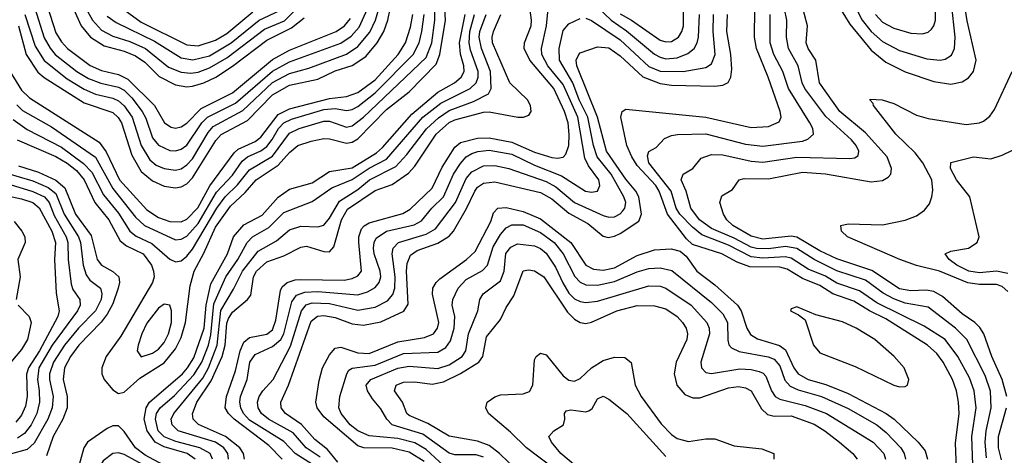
# Model space of a CAD drawing. Header units: inches. Extents: x 990535 to 1117859, y 769386 to 892122.
# Tile 758 of 1056: x 1066044 to 1069497, y 845284 to 846811. Entities that reach past the tile are written whole.
import ezdxf

# ---------------------------------------------------------------- set-up
doc = ezdxf.new("R2010")
doc.units = ezdxf.units.IN
doc.header["$MEASUREMENT"] = 0
doc.layers.add('B0864', color=7, linetype='Continuous')

msp = doc.modelspace()

# ---------------------------------------------------------------- linework, layer by layer
at = {"layer": 'B0864', "color": 5}
for points, elevation in [([(1066209.9, 846969.9), (1066298.7, 846810), (1066330, 846775.1), (1066370, 846753.7), (1066430, 846735.4), (1066485, 846710), (1066565.3, 846645.3), (1066610, 846626.9), (1066644, 846624), (1066670, 846627.3), (1066710, 846642.9), (1066770, 846677.5), (1066902.3, 846777.7), (1066972.3, 846807.7), (1067022.5, 846857.5)], 3240), ([(1068916.7, 846970), (1068998.8, 846810), (1069030, 846770.1), (1069070, 846735.2), (1069130, 846703.6), (1069226, 846674), (1069272.7, 846670), (1069290, 846673.1), (1069312.6, 846687.4), (1069322.6, 846710), (1069325.4, 846750), (1069312.2, 846870)], 2740), ([(1068870, 846934.8), (1068955.7, 846795.7), (1069030, 846705), (1069082, 846662), (1069150, 846629.1), (1069250, 846594.7), (1069310, 846585.5), (1069350, 846593.7), (1069372.1, 846607.9), (1069389.4, 846630), (1069399.1, 846670), (1069367.7, 846807.7), (1069354.3, 846890)], 2720), ([(1066206, 846910), (1066258.9, 846790), (1066292, 846750), (1066340, 846720), (1066410, 846701.6), (1066450, 846685.2), (1066482.4, 846662.4), (1066532.8, 846612.8), (1066590, 846582.6), (1066630, 846575.7), (1066650, 846577.9), (1066690, 846589.8), (1066731.9, 846610), (1066790, 846648), (1066910, 846740.2), (1066997.4, 846782.6), (1067041.9, 846818.1)], 3220), ([(1066140.2, 846860.2), (1066170, 846765.9), (1066190, 846733.6), (1066210.8, 846710.8), (1066290.8, 846650.8), (1066330, 846633.5), (1066390, 846619.3), (1066422.9, 846602.9), (1066516.2, 846510), (1066552, 846450), (1066574.6, 846434.6), (1066590, 846431.4), (1066610, 846435.2), (1066630, 846448.6), (1066680.3, 846499.7), (1066790, 846555.3), (1066930, 846671.3), (1066990, 846704.7), (1067153.3, 846770), (1067182.7, 846790), (1067203.8, 846816.2)], 3180), ([(1066370, 846875.1), (1066470, 846802.4), (1066630, 846723.6), (1066670, 846720), (1066730, 846739.5), (1066770, 846763.6), (1066860.9, 846839.1)], 3280), ([(1066964.1, 845270), (1066917.6, 845317.6), (1066796.5, 845410), (1066775.8, 845430), (1066764.9, 845450), (1066768.8, 845490), (1066800.6, 845579.4), (1066816.9, 845650), (1066830, 845680.1), (1066850, 845697.4), (1066910, 845709.1), (1066930, 845723.9), (1066942.5, 845757.5), (1066958.7, 845861.3), (1066964.9, 845875.1), (1066981.6, 845890), (1067010, 845898.9), (1067030, 845899.9), (1067181.7, 845898.3), (1067210, 845903.6), (1067230, 845913.3), (1067242.8, 845930), (1067232.7, 846030), (1067233.1, 846050), (1067242.5, 846077.5), (1067251.5, 846088.5), (1067270, 846098.8), (1067387.9, 846132.1), (1067412.9, 846147.1), (1067490, 846220.5), (1067525.4, 846294.6), (1067570, 846364.7), (1067590, 846380.7), (1067650, 846395.8), (1067690, 846397.4), (1067770, 846381.9), (1067850, 846346.5), (1067910, 846328.3), (1067930, 846325.7), (1067950, 846329.2), (1067959.7, 846340.3), (1067969.7, 846370.3), (1067970.6, 846409.4), (1067967.2, 846450), (1067954.6, 846490), (1067917.2, 846570), (1067833.5, 846670), (1067813.1, 846710), (1067814.1, 846730), (1067837.7, 846790), (1067838.9, 846810), (1067828, 846890)], 2880), ([(1068050, 846875.3), (1068118, 846810), (1068172.4, 846772.4), (1068270, 846690.4), (1068290, 846679.5), (1068310, 846674.7), (1068350, 846677.8), (1068387.1, 846692.9), (1068409.7, 846710.3), (1068420.6, 846730), (1068424.9, 846750), (1068428.7, 846830)], 2860), ([(1069435, 845275), (1069430, 845330), (1069433.3, 845370), (1069451.8, 845450), (1069448.6, 845508.6), (1069430, 845563), (1069366.1, 845690), (1069326.1, 845730), (1069230, 845803.6), (1069150, 845817.5), (1069110, 845831.9), (1069072, 845852), (1069010, 845897.8), (1068910, 845931), (1068830.1, 845970.1), (1068770, 846009.1), (1068730, 846015.8), (1068670, 846007.8), (1068628.6, 846008.6), (1068610, 846013.5), (1068550, 846044.9), (1068470, 846079), (1068428.1, 846110), (1068398.3, 846150), (1068381, 846210), (1068363.8, 846250), (1068370.5, 846269.5), (1068404.8, 846290), (1068434.7, 846325.3), (1068470, 846339), (1068510, 846337.3), (1068610, 846315.2), (1068650, 846311.7), (1068770, 846328.8), (1068955.3, 846324.7), (1068972.7, 846327.3), (1068984.5, 846335.5), (1068987.6, 846350), (1068977.4, 846370), (1068961.1, 846390), (1068872, 846472), (1068798.1, 846570), (1068788.5, 846590), (1068774.7, 846650), (1068740.1, 846710), (1068733.3, 846750), (1068735.1, 846810), (1068718.1, 846890)], 2740), ([(1069506.8, 845490), (1069490.2, 845550), (1069453.2, 845630), (1069425.6, 845710), (1069412.1, 845732.1), (1069393.7, 845750), (1069350, 845779.8), (1069281, 845841), (1069250, 845858.4), (1069223, 845863), (1069170, 845860.9), (1069130, 845868.1), (1069032.4, 845932.4), (1068910, 845972.2), (1068850, 846000.5), (1068770, 846048.4), (1068750, 846052.4), (1068650, 846042), (1068610, 846052.3), (1068545.4, 846090), (1068523.9, 846110), (1068512.3, 846130), (1068499.8, 846170), (1068506.2, 846193.8), (1068543.7, 846216.3), (1068567.6, 846250), (1068585.5, 846254.5), (1068670, 846253.6), (1068790, 846277.2), (1068870.3, 846270.3), (1069030, 846243.2), (1069070, 846247.1), (1069090, 846258.9), (1069098.9, 846270), (1069102.3, 846290), (1069086.7, 846330), (1069010, 846415.1), (1068920.5, 846490), (1068849.6, 846590), (1068836.6, 846670), (1068809, 846710), (1068801.9, 846730), (1068807.4, 846790), (1068785.6, 846870)], 2720), ([(1069045.3, 846830), (1069070, 846803), (1069110, 846781.5), (1069170, 846763.7), (1069210, 846761.8), (1069230, 846767.2), (1069242.3, 846777.7), (1069250.6, 846789.4), (1069255.9, 846810), (1069254.5, 846870)], 2760), ([(1065997.8, 846650), (1066050, 846564.7), (1066078, 846538), (1066322.2, 846382.2), (1066347.5, 846347.5), (1066393.9, 846250), (1066490, 846144.5), (1066530, 846117.9), (1066570, 846104.2), (1066610, 846102.7), (1066630, 846111.5), (1066668.1, 846151.9), (1066710.9, 846229.1), (1066795.4, 846344.6), (1066810, 846357), (1066870, 846384.6), (1066890, 846400), (1066950, 846478.7), (1066990, 846498.3), (1067130, 846534.9), (1067190, 846542.2), (1067230, 846556), (1067290, 846601.1), (1067371.7, 846690), (1067396.5, 846730), (1067414.6, 846785.4), (1067422.8, 846830)], 3080), ([(1066021.1, 846461.1), (1066070, 846426.8), (1066190, 846364.5), (1066267.6, 846307.6), (1066296.2, 846276.2), (1066337.6, 846197.6), (1066390, 846132.8), (1066429.9, 846069.9), (1066452.5, 846052.5), (1066506.9, 846026.9), (1066570, 845971.4), (1066590, 845961.9), (1066610, 845965.5), (1066630, 845981.6), (1066650, 846006.9), (1066734.9, 846150), (1066764.2, 846190), (1066807.7, 846232.3), (1066850, 846284.6), (1066930, 846333.3), (1066990, 846413.8), (1067023.7, 846430), (1067110, 846455.4), (1067130, 846455.1), (1067190, 846435.1), (1067210, 846438.9), (1067250, 846469.5), (1067470, 846678.8), (1067489.2, 846730), (1067500.2, 846810), (1067499.4, 846850)], 3040), ([(1066033.3, 846513.3), (1066053.3, 846493.3), (1066155.7, 846435.7), (1066309.2, 846329.2), (1066370, 846219.4), (1066450, 846118.6), (1066481.2, 846090), (1066590, 846039.1), (1066610, 846041.4), (1066630, 846052.8), (1066670, 846096.6), (1066733.9, 846206.1), (1066790, 846266.3), (1066824.2, 846315.8), (1066842.7, 846330), (1066890, 846351), (1066910, 846366.9), (1066929.2, 846390.8), (1066951.1, 846430), (1066969.9, 846450.1), (1066997.2, 846462.8), (1067110, 846496.6), (1067150, 846500.2), (1067190, 846492.6), (1067210, 846496.2), (1067230, 846506.5), (1067290, 846555.4), (1067423.7, 846690), (1067444.7, 846730), (1067454.7, 846770), (1067462.4, 846830)], 3060), ([(1066034.5, 846390), (1066170, 846331.6), (1066210, 846308.1), (1066242.5, 846282.5), (1066270, 846250), (1066307, 846170), (1066356.1, 846110), (1066395.6, 846035.6), (1066417.8, 846017.8), (1066476.2, 845990), (1066505.4, 845950), (1066513.5, 845930), (1066515.3, 845910), (1066509.1, 845890), (1066398.2, 845701.8), (1066347.5, 845630), (1066331.5, 845590), (1066332, 845570), (1066339.6, 845550), (1066370, 845513.4), (1066390, 845500.5), (1066410, 845504.8), (1066465.2, 845554.8), (1066550, 845607.9), (1066590, 845656.6), (1066610, 845697.1), (1066625.7, 845750), (1066641.8, 845878.2), (1066656.1, 845930), (1066690, 845992.9), (1066730, 846083.5), (1066782.6, 846157.4), (1066834.9, 846205.1), (1066873.4, 846250), (1066950, 846301.7), (1066990, 846345.7), (1067019.2, 846370), (1067066, 846386), (1067110, 846394.3), (1067130, 846393.8), (1067190, 846378.2), (1067210, 846381.9), (1067230, 846393.5), (1067330, 846496.6), (1067410, 846558.7), (1067504, 846656), (1067517.8, 846690), (1067536.9, 846810), (1067535.4, 846850)], 3020), ([(1066039.9, 846790), (1066065.8, 846690), (1066107.3, 846627.3), (1066130, 846608.3), (1066270, 846519.4), (1066370, 846485.9), (1066388.8, 846468.8), (1066400.4, 846450), (1066436.8, 846336.8), (1066470, 846278.9), (1066510, 846246.5), (1066550, 846228.2), (1066590, 846221.8), (1066610, 846225.1), (1066630, 846236.2), (1066650, 846257.4), (1066732.1, 846387.9), (1066750, 846409.2), (1066842.2, 846457.8), (1066930, 846548.5), (1066990, 846582.1), (1067090, 846602.6), (1067150, 846632.4), (1067210, 846650.8), (1067257.4, 846682.6), (1067297.5, 846730), (1067320.5, 846770), (1067335.2, 846810), (1067343.7, 846850)], 3120), ([(1066062.1, 846830), (1066098.1, 846718.1), (1066130, 846667.8), (1066210, 846604.4), (1066270, 846567.3), (1066310, 846549.8), (1066370, 846536.7), (1066390, 846526.9), (1066410, 846509.8), (1066438, 846470), (1066469.9, 846369.9), (1066499.8, 846319.8), (1066521.8, 846301.8), (1066550, 846289.4), (1066590, 846283.6), (1066610, 846288.8), (1066630, 846302.3), (1066650, 846323.8), (1066704.6, 846415.4), (1066722.8, 846437.2), (1066826.8, 846493.2), (1066930, 846590.8), (1066990, 846622.7), (1067058.3, 846641.7), (1067190, 846691), (1067230, 846718), (1067271.8, 846768.2), (1067292.2, 846810), (1067303.5, 846850)], 3140), ([(1066095.5, 846855.5), (1066130, 846747.5), (1066150, 846711.6), (1066168.6, 846690), (1066244.5, 846630), (1066285.4, 846605.4), (1066328.8, 846588.8), (1066390, 846575.2), (1066410, 846563.8), (1066437.4, 846537.4), (1066473.6, 846490), (1066486.2, 846466.2), (1066510, 846397.2), (1066530, 846370.9), (1066570, 846352.7), (1066590, 846351.9), (1066610, 846357.9), (1066630, 846372), (1066683.1, 846450), (1066702.2, 846470), (1066801.1, 846518.9), (1066930, 846630.4), (1066990, 846663.2), (1067170.6, 846729.4), (1067206.5, 846753.5), (1067234.2, 846785.8), (1067263.1, 846850)], 3160), ([(1066350, 846823.5), (1066381.9, 846801.9), (1066516.3, 846736.3), (1066610, 846677.9), (1066650.8, 846670.8), (1066710, 846684.7), (1066785.7, 846730), (1066883.5, 846810), (1066956, 846844)], 3260), ([(1066659.6, 845270), (1066631.2, 845290), (1066550, 845313.5), (1066518.5, 845330), (1066491.2, 845370), (1066480.1, 845410), (1066487, 845450), (1066499.2, 845470), (1066615.1, 845570), (1066632.6, 845590), (1066653.9, 845626.1), (1066690.9, 845729.1), (1066697.6, 845810), (1066714.4, 845885.6), (1066772.8, 845990), (1066793.6, 846050), (1066830, 846091.6), (1066894.6, 846125.4), (1066950, 846188.5), (1066990, 846217.4), (1067070, 846239.3), (1067130, 846278.6), (1067210, 846291.6), (1067295.1, 846344.9), (1067316.4, 846363.6), (1067419.4, 846480.6), (1067510, 846557.1), (1067568.3, 846590), (1067592.6, 846610), (1067602.4, 846630), (1067602, 846650), (1067590.4, 846690.4), (1067586.3, 846730), (1067606.3, 846830)], 2980), ([(1066720.5, 845270), (1066711.4, 845290), (1066675.3, 845310), (1066591.9, 845331.9), (1066550, 845348.5), (1066529.8, 845370), (1066519.5, 845410), (1066523.5, 845430), (1066536.8, 845450), (1066586.1, 845493.9), (1066654, 845566), (1066683, 845610), (1066705.9, 845670), (1066714.3, 845705.7), (1066724.9, 845815.1), (1066766.7, 845910), (1066808.3, 845970), (1066841.9, 846030), (1066859.7, 846050), (1066917.5, 846082.5), (1066970, 846134.8), (1067070, 846173.6), (1067138.4, 846221.6), (1067210, 846250.7), (1067270, 846291), (1067330, 846322.4), (1067458.1, 846470), (1067521.4, 846518.6), (1067624.3, 846570), (1067645.4, 846590), (1067652.3, 846610), (1067651.9, 846630), (1067624.8, 846704.8), (1067620.1, 846730), (1067622.8, 846770), (1067638.5, 846830)], 2960), ([(1066775.5, 845270), (1066773.5, 845290), (1066760.2, 845310), (1066729.9, 845330), (1066599.4, 845370), (1066578.6, 845390), (1066575.4, 845410), (1066584.2, 845430), (1066685.5, 845554.5), (1066706.1, 845590), (1066736.6, 845670), (1066748.6, 845791.4), (1066793.8, 845866.2), (1066825, 845930), (1066880.7, 845999.3), (1066944.1, 846035.9), (1066990, 846074.2), (1067030, 846087.5), (1067090, 846085.3), (1067110, 846090.7), (1067130, 846115.1), (1067165.2, 846174.8), (1067230, 846215.4), (1067270.3, 846250), (1067362.9, 846297.1), (1067401.7, 846338.3), (1067471.1, 846428.9), (1067512.3, 846467.7), (1067550, 846492.5), (1067635.4, 846524.6), (1067688.6, 846551.4), (1067697.5, 846570), (1067694.6, 846630), (1067664.1, 846710), (1067655.5, 846750), (1067658, 846770), (1067679.6, 846830)], 2940), ([(1066831.9, 845270), (1066828.6, 845290), (1066815.7, 845310), (1066766.1, 845350), (1066671.4, 845391.4), (1066652.2, 845410), (1066649.6, 845429.6), (1066664.8, 845470), (1066715.6, 845544.4), (1066754, 845630), (1066763.8, 845670), (1066770, 845747.3), (1066776, 845764), (1066790, 845785.2), (1066843.1, 845830), (1066854.2, 845845.8), (1066863.4, 845910), (1066874.4, 845930), (1066910, 845961.8), (1066970, 845983.1), (1067030, 846014.2), (1067050, 846017.3), (1067110, 845998.8), (1067130, 845997.4), (1067145.2, 846014.8), (1067172.7, 846110), (1067193.6, 846146.4), (1067290, 846212.6), (1067350, 846233.8), (1067407.3, 846272.7), (1067430, 846297.4), (1067504.2, 846410), (1067550, 846451.5), (1067570, 846460.8), (1067670, 846487.1), (1067690, 846488.3), (1067790.6, 846469.4), (1067810.9, 846469.1), (1067830, 846476.5), (1067838, 846490), (1067835.6, 846510), (1067824.6, 846530), (1067762.7, 846590), (1067702.7, 846730), (1067700.6, 846750), (1067705.2, 846770), (1067731.6, 846830)], 2920), ([(1067071, 845251), (1067009.8, 845289.8), (1066970, 845332.2), (1066850, 845407.3), (1066829.2, 845430), (1066818.9, 845450), (1066815.7, 845470), (1066818.7, 845490), (1066841.2, 845550), (1066851.3, 845610), (1066870, 845637.7), (1066930, 845665.1), (1066959.2, 845690), (1066970, 845710), (1066998, 845822), (1067014.3, 845845.7), (1067044.2, 845855.8), (1067090, 845858.7), (1067230, 845846.7), (1067263.3, 845856.7), (1067290, 845872.1), (1067304.4, 845890), (1067310.2, 845910), (1067308.5, 845930), (1067287.6, 845990), (1067285, 846010), (1067286.9, 846030), (1067294.2, 846045.8), (1067330.6, 846069.4), (1067427.9, 846092.1), (1067453.5, 846106.5), (1067489.2, 846150), (1067530, 846190.1), (1067565.9, 846270), (1067590, 846307.7), (1067609.8, 846330.2), (1067630, 846342.2), (1067650.6, 846349.4), (1067690, 846353.5), (1067770, 846340), (1067850, 846300.8), (1067944.2, 846264.2), (1068027.8, 846210), (1068050, 846206.5), (1068070.6, 846210), (1068078.3, 846230), (1068074.6, 846250), (1068038.5, 846298.5), (1068025.9, 846325.9), (1068001, 846470), (1067950, 846584.4), (1067895.7, 846650), (1067875.7, 846690), (1067873.7, 846710), (1067891, 846790), (1067897, 846850)], 2860), ([(1067159.1, 845259.1), (1067123.5, 845303.5), (1067079, 845339), (1067031.6, 845391.6), (1066976, 845430), (1066960.7, 845450), (1066959.8, 845470), (1066987.1, 845530), (1067066.4, 845753.6), (1067088.7, 845771.3), (1067110, 845773.8), (1067150, 845766.8), (1067210, 845744.2), (1067250, 845739.7), (1067310, 845752.3), (1067390.8, 845789.2), (1067406.8, 845813.2), (1067400.8, 845930), (1067403.2, 845956.8), (1067414.9, 845985.1), (1067437.9, 846002.1), (1067510, 846027.5), (1067550, 846051.9), (1067565.9, 846070), (1067611, 846149), (1067639.8, 846210), (1067650, 846223.7), (1067670, 846237.9), (1067710, 846243.1), (1067870, 846205.5), (1067910, 846182.9), (1067970, 846132.4), (1068036.6, 846096.6), (1068090, 846052), (1068107.5, 846047.5), (1068130, 846051.7), (1068150, 846061.8), (1068215, 846105), (1068225.2, 846130), (1068215.1, 846190), (1068205.5, 846210), (1068170, 846251.6), (1068102, 846350), (1068070.5, 846470), (1067997.8, 846650), (1067996.2, 846670), (1068004.9, 846690), (1068010, 846695.5), (1068070, 846716.6), (1068110, 846712.5), (1068150, 846684.7), (1068230, 846611), (1068290, 846587.3), (1068330, 846581.7), (1068481.9, 846578.1), (1068510, 846581.3), (1068528.8, 846591.2), (1068538.6, 846610), (1068541.5, 846638.5), (1068538.2, 846690), (1068524.1, 846770), (1068526.7, 846830)], 2820), ([(1068030, 846816.5), (1068050, 846809.2), (1068150, 846740.7), (1068250, 846647), (1068290, 846630.7), (1068370.6, 846629.4), (1068450, 846644.3), (1068470, 846656.8), (1068482.7, 846690), (1068476.5, 846770), (1068477.8, 846830)], 2840), ([(1068150, 846832.5), (1068189.9, 846809.9), (1068290, 846740.2), (1068310, 846733.6), (1068330, 846735.3), (1068354.1, 846750), (1068366.4, 846770), (1068371.8, 846790), (1068372.7, 846850)], 2880), ([(1069331, 845209), (1069326.7, 845326.7), (1069338.7, 845430), (1069337.2, 845470), (1069329.6, 845510), (1069315.3, 845550), (1069283, 845610), (1069260.9, 845640.9), (1069227.5, 845670), (1069081.9, 845761.9), (1069024.4, 845790), (1068970, 845823.8), (1068895.7, 845850), (1068850, 845879.4), (1068790, 845904.1), (1068736, 845936), (1068710, 845943), (1068604.3, 845944.3), (1068560.8, 845960.8), (1068506.5, 845990), (1068403.5, 846023.5), (1068382.9, 846042.9), (1068316.4, 846130), (1068287, 846210), (1068275.3, 846230), (1068210, 846300.2), (1068191.4, 846330), (1068173.3, 846370), (1068151.9, 846470), (1068157.4, 846490), (1068170, 846498), (1068450, 846469.2), (1068610, 846433.7), (1068670, 846437.1), (1068707.2, 846452.8), (1068714.6, 846470), (1068711.3, 846490), (1068669.6, 846610), (1068627.8, 846710), (1068620.7, 846750), (1068622.2, 846850)], 2780), ([(1069387.3, 845250), (1069383, 845350), (1069398.4, 845450), (1069391.4, 845510), (1069375, 845555), (1069334.4, 845630), (1069290.3, 845690), (1069216.6, 845736.6), (1069050, 845818), (1068990, 845860), (1068910, 845887.3), (1068870, 845911.8), (1068810, 845936), (1068750, 845974.9), (1068730, 845979.8), (1068650, 845974.9), (1068610, 845979.3), (1068530, 846020.2), (1068437, 846057), (1068403.5, 846083.5), (1068359.5, 846130), (1068346.6, 846150), (1068328.5, 846210), (1068250.9, 846310), (1068245.8, 846334.2), (1068250.7, 846349.3), (1068276.6, 846363.4), (1068305.3, 846394.7), (1068330, 846405.9), (1068350.8, 846409.2), (1068450, 846411.5), (1068590, 846375.4), (1068650, 846368), (1068790, 846385.5), (1068808.1, 846391.9), (1068827.8, 846410), (1068825.5, 846430), (1068815.8, 846450), (1068740.2, 846570), (1068720.2, 846630), (1068688.5, 846690), (1068675.7, 846730), (1068675.7, 846830)], 2760), ([(1067097.2, 845277.2), (1067048.1, 845310), (1067002.8, 845362.8), (1066916.7, 845410), (1066892.4, 845430), (1066880.1, 845450), (1066878.1, 845470), (1066883.7, 845490), (1066896, 845510), (1066932.9, 845550), (1066993.6, 845666.4), (1067031.9, 845790), (1067049, 845811), (1067070, 845818.1), (1067130, 845816), (1067230, 845792.7), (1067290, 845803.5), (1067334.4, 845825.6), (1067352.8, 845847.2), (1067359.2, 845870), (1067360.4, 845910), (1067350.2, 845989.8), (1067354.1, 846010), (1067372.2, 846030), (1067470, 846058.7), (1067502.2, 846077.8), (1067572.7, 846170), (1067610, 846254.2), (1067630, 846277.4), (1067670, 846299), (1067710, 846299.6), (1067759, 846290), (1067890, 846244), (1067924.8, 846224.8), (1067990, 846170.9), (1068090, 846124.7), (1068110, 846118.8), (1068130, 846120.3), (1068149.6, 846130.4), (1068159.1, 846140.9), (1068166.1, 846150), (1068169.9, 846170), (1068163.4, 846190), (1068118.1, 846270), (1068069.5, 846330), (1068055.9, 846370), (1068036.6, 846470), (1068006.3, 846530), (1067983.5, 846590), (1067937.2, 846670), (1067935.6, 846710), (1067950, 846773.6), (1067970, 846797), (1068010, 846815.1)], 2840), ([(1069510, 845858.1), (1069490, 845875.9), (1069470, 845882.8), (1069410, 845882.6), (1069370, 845888.8), (1069270, 845929.8), (1069188.9, 845948.9), (1069131.3, 845970), (1068947.3, 846050), (1068926.2, 846070), (1068923.5, 846090), (1068950, 846095.6), (1069070, 846092.1), (1069150, 846108.1), (1069190, 846124.1), (1069217, 846143), (1069234.5, 846165.5), (1069243.2, 846190), (1069246.4, 846213.6), (1069242.8, 846250), (1069211.5, 846310), (1069184.3, 846344.3), (1069117.4, 846410), (1069038.4, 846510), (1069037.4, 846517.4), (1069025.6, 846530), (1069027.1, 846532.9), (1069069.4, 846530.6), (1069110, 846518.1), (1069190, 846476.7), (1069230, 846464.4), (1069363.6, 846443.6), (1069410, 846449.2), (1069424.4, 846455.6), (1069447.3, 846472.7), (1069463.4, 846496.6), (1069525.4, 846630)], 2680), ([(1069510, 845921.8), (1069470, 845930), (1069410, 845924.2), (1069372.9, 845930), (1069330.6, 845950), (1069304, 845970), (1069289.6, 845990), (1069310, 845999.7), (1069372, 846010), (1069402.4, 846030), (1069409.7, 846050), (1069376.2, 846190), (1069329.4, 846250), (1069309, 846290), (1069309.8, 846310.2), (1069390, 846330.4), (1069450, 846323.5), (1069490, 846336.8), (1069601.6, 846390)], 2660), ([(1066039, 846299), (1066110, 846276.8), (1066170, 846249.2), (1066202.3, 846222.3), (1066239.5, 846130), (1066294.2, 846054.2), (1066315.8, 845970), (1066330.5, 845950.5), (1066370, 845928.2), (1066391.5, 845910), (1066394.2, 845890), (1066389.5, 845870), (1066370, 845815.4), (1066350, 845778.7), (1066329.2, 845750.8), (1066251.1, 845670), (1066221.6, 845630), (1066201.2, 845590), (1066196, 845550), (1066209.8, 845490), (1066210.1, 845450), (1066194.7, 845410), (1066161, 845350), (1066137.7, 845282.3)], 2980), ([(1066010, 846269.7), (1066090, 846246.5), (1066143.5, 846223.5), (1066170, 846202.3), (1066199.7, 846130), (1066249.8, 846050), (1066256.7, 846030), (1066265.9, 845950), (1066276.9, 845916.9), (1066290, 845898.5), (1066326.5, 845870), (1066332.1, 845850), (1066329.1, 845830), (1066309.2, 845790), (1066250, 845729.7), (1066200.3, 845670), (1066161.9, 845610), (1066147.8, 845570), (1066147.8, 845550), (1066160.6, 845490), (1066157.4, 845450), (1066142.7, 845410), (1066093.9, 845326.1), (1066070, 845303.5), (1066010, 845287.8)], 2960), ([(1066010, 846233.4), (1066089.5, 846209.5), (1066130.6, 846190.6), (1066147.1, 846170), (1066164.8, 846124.8), (1066206.4, 846050), (1066212.2, 846030), (1066213.2, 845970), (1066224, 845884), (1066230, 845865.5), (1066254.1, 845830), (1066255.4, 845810), (1066246, 845790), (1066157.4, 845670), (1066111.2, 845590), (1066105.7, 845550), (1066112.4, 845510), (1066113.1, 845470), (1066103.4, 845430), (1066083.4, 845390), (1066059.9, 845360.1), (1066035.9, 845344.1)], 2940), ([(1065990, 846195.5), (1066050, 846183.7), (1066090.2, 846170.2), (1066112, 846152), (1066156, 846070), (1066169.1, 846030), (1066165.9, 845970), (1066171.8, 845851.8), (1066181.6, 845790), (1066177.7, 845770), (1066113.6, 845650), (1066074, 845590), (1066068, 845568), (1066070.4, 845489.6), (1066063.4, 845456.6), (1066050, 845424.5), (1066030, 845399.9)], 2920), ([(1067461.9, 845261.9), (1067410, 845294.4), (1067350, 845309.2), (1067250.4, 845310.4), (1067230, 845316.4), (1067110, 845418.7), (1067087.6, 845450), (1067082.1, 845470), (1067093.9, 845546.1), (1067105.9, 845590), (1067130, 845636.4), (1067150, 845659.7), (1067170, 845662.9), (1067230, 845642.8), (1067270, 845640.3), (1067370, 845682.2), (1067463.6, 845696.4), (1067495, 845710), (1067509.2, 845730), (1067513.9, 845750), (1067491.6, 845848.4), (1067492.9, 845870), (1067504.5, 845890), (1067517.8, 845902.2), (1067610.9, 845970), (1067641.5, 845998.5), (1067695.9, 846104.1), (1067706.1, 846133.9), (1067720.7, 846150), (1067750, 846152.4), (1067810, 846138.9), (1067870, 846113.5), (1067977, 846030), (1068030, 845950.9), (1068056.3, 845936.3), (1068090, 845933.4), (1068130, 845941.4), (1068210, 845984.6), (1068270, 846003.8), (1068328.4, 846008.4), (1068360.1, 846000.1), (1068381.8, 845981.8), (1068419, 845930), (1068481.6, 845881.6), (1068561.1, 845810), (1068574.4, 845790), (1068593.9, 845730), (1068607.4, 845707.4), (1068632, 845692), (1068709, 845669), (1068730, 845654.1), (1068759.4, 845590), (1068773.9, 845570), (1068809.7, 845549.7), (1068871.6, 845531.6), (1068950, 845500.6), (1069083.4, 845430), (1069111.7, 845410), (1069195.2, 845330), (1069219.7, 845299.7), (1069228, 845270)], 2780), ([(1066024.2, 846104.2), (1066051.6, 846070), (1066061.1, 846050), (1066062.7, 846030), (1066037.1, 845970), (1066045, 845910), (1066031, 845830)], 2880), ([(1067530, 845247.6), (1067470, 845303.5), (1067430, 845327.3), (1067370, 845342.9), (1067270, 845352.4), (1067230, 845370), (1067203.3, 845390), (1067170.8, 845430), (1067163.6, 845450), (1067167, 845490), (1067190.8, 845570), (1067197.8, 845582.2), (1067210.2, 845589.8), (1067290, 845599.5), (1067390, 845641.2), (1067510, 845644.9), (1067538.6, 845661.4), (1067554.4, 845685.6), (1067567.7, 845730), (1067569.9, 845770), (1067560.8, 845810), (1067563.2, 845830), (1067581.5, 845870), (1067610, 845899.7), (1067667.6, 845932.4), (1067685.1, 845950), (1067704.7, 846015.3), (1067730, 846058.4), (1067750, 846082), (1067770, 846091.8), (1067810, 846091.6), (1067870, 846065.6), (1067918.8, 846030), (1067950.1, 845990), (1067990.4, 845910.4), (1068010, 845890.8), (1068030, 845881.5), (1068070, 845880.1), (1068130, 845892.7), (1068210, 845927.2), (1068250, 845938.5), (1068290, 845941.7), (1068331.5, 845931.5), (1068470, 845819.9), (1068510, 845780.3), (1068526.1, 845750), (1068527.9, 845687.9), (1068531.3, 845671.3), (1068540.4, 845660.4), (1068567.8, 845647.8), (1068669.4, 845629.4), (1068690, 845620.7), (1068710, 845597.5), (1068727.2, 845547.2), (1068746.1, 845526.1), (1068773.8, 845513.8), (1068855.9, 845490), (1068950, 845448.4), (1069050, 845391), (1069083.5, 845363.5), (1069134.4, 845310), (1069146.7, 845290), (1069151.1, 845270)], 2760), ([(1067670, 845277.5), (1067645, 845285), (1067570, 845285.2), (1067550, 845290.8), (1067457.7, 845357.7), (1067350.4, 845390.4), (1067331.7, 845410), (1067310, 845446.9), (1067281.2, 845481.2), (1067263.8, 845510), (1067258.8, 845530), (1067275, 845550), (1067370, 845589.1), (1067410, 845596.7), (1067510, 845587.9), (1067550, 845601), (1067596.3, 845630), (1067608.5, 845650), (1067618.1, 845710), (1067650.9, 845790), (1067657.5, 845830), (1067669.2, 845850), (1067730, 845895.5), (1067742.7, 845930), (1067748.7, 845991.3), (1067765.9, 846014.1), (1067790, 846025), (1067850, 846017.9), (1067870, 846008.9), (1067890, 845992.1), (1067923.7, 845943.7), (1067948.3, 845888.3), (1067970, 845852.9), (1067990, 845832.2), (1068010, 845822.7), (1068030, 845819.6), (1068070, 845824.2), (1068250, 845877.9), (1068290, 845876.4), (1068310, 845870), (1068399, 845810), (1068454.5, 845750), (1068462.3, 845730), (1068463.5, 845710), (1068433.4, 845610), (1068435.3, 845590), (1068450, 845574.2), (1068470.1, 845570.1), (1068570, 845587), (1068610, 845585.1), (1068638.1, 845578.1), (1068651.6, 845571.6), (1068660.8, 845560.8), (1068680.7, 845510), (1068693.5, 845490), (1068710, 845480.7), (1068798.4, 845458.4), (1068874.3, 845430), (1069038, 845330), (1069075.4, 845290), (1069081.1, 845270)], 2740), ([(1067789.7, 845229.7), (1067727.1, 845290), (1067690, 845317.5), (1067650, 845332.8), (1067550, 845351.1), (1067475.3, 845395.3), (1067410, 845422.8), (1067402, 845430), (1067386.2, 845470), (1067358, 845510), (1067363.7, 845530), (1067390, 845539.7), (1067430, 845541.5), (1067490, 845533.5), (1067530, 845540.9), (1067590, 845570.3), (1067653.9, 845610), (1067668.2, 845630), (1067681, 845699), (1067730, 845760.2), (1067750, 845801.5), (1067777.4, 845842.6), (1067810, 845930.1), (1067830, 845934.1), (1067850, 845930.5), (1067881.7, 845910), (1067965.3, 845785.3), (1067990, 845761), (1068010, 845749.7), (1068030, 845745.9), (1068050, 845750.1), (1068138.3, 845790), (1068210, 845809.1), (1068270, 845808.2), (1068310, 845797.4), (1068350, 845770), (1068369.1, 845750), (1068381, 845730), (1068386.2, 845710), (1068384.4, 845690), (1068346.3, 845610), (1068339.5, 845570), (1068349.2, 845530), (1068377, 845497), (1068404.7, 845484.7), (1068430, 845484.8), (1068530, 845520.4), (1068564.9, 845524.9), (1068590, 845520.7), (1068610, 845509.5), (1068646.2, 845446.2), (1068667, 845427), (1068690, 845421.3), (1068750, 845422.1), (1068830, 845392.9), (1068868.4, 845370), (1068919.3, 845330), (1068966, 845290), (1068981.1, 845270)], 2720), ([(1066038.5, 845810), (1066076.9, 845770), (1066084.1, 845750), (1066070.9, 845690), (1066050, 845654.9), (1066012.3, 845610)], 2880), ([(1067917.2, 845237.2), (1067821, 845310), (1067765.2, 845365.2), (1067688.2, 845430), (1067678.4, 845450), (1067683.8, 845470), (1067710, 845488.4), (1067730, 845496.1), (1067810, 845499.8), (1067832.5, 845507.5), (1067843.4, 845530), (1067850, 845618), (1067854.8, 845630), (1067870, 845642.2), (1067890, 845635.9), (1067950, 845562.8), (1067970, 845547.2), (1067990, 845543.3), (1068010, 845553.1), (1068049.5, 845590.5), (1068090, 845616.4), (1068130, 845627.9), (1068166.4, 845626.4), (1068189, 845609), (1068202.2, 845530), (1068223.2, 845490), (1068293.8, 845393.8), (1068330, 845356.3), (1068350, 845342.4), (1068390, 845331.9), (1068450, 845341.8), (1068481.8, 845341.8), (1068550, 845316.6), (1068646.4, 845306.4), (1068689.3, 845290), (1068689, 845270)], 2680), ([(1068022.1, 845222.1), (1067941.8, 845290), (1067908.8, 845330), (1067899.7, 845350), (1067916.9, 845370), (1067950.7, 845390), (1067955.8, 845410), (1067954.2, 845430), (1067960.8, 845439.2), (1067976.9, 845443.1), (1068030, 845436.6), (1068040.2, 845439.8), (1068051.9, 845448.1), (1068070, 845481.3), (1068090, 845491.6), (1068110, 845480.6), (1068173, 845430), (1068310, 845279.3)], 2660), ([(1069487.4, 845267.4), (1069476.6, 845310), (1069476.9, 845350), (1069505.5, 845450)], 2720), ([(1066547, 845250), (1066484, 845284), (1066450, 845310), (1066410, 845366.6), (1066390, 845387.3), (1066370, 845387), (1066350, 845377.6), (1066280.9, 845330), (1066268.6, 845310), (1066243.2, 845216.8)], 3020)]:
    msp.add_lwpolyline(points, dxfattribs=dict(at, elevation=elevation))
for points, elevation in [([(1066550, 845813.4), (1066530, 845799.9), (1066490, 845747.4), (1066471.5, 845710), (1066458.8, 845670), (1066456.1, 845650), (1066470, 845629.6), (1066510, 845641.8), (1066530, 845655.8), (1066550, 845678.9), (1066565.5, 845710), (1066575.9, 845750), (1066576.1, 845790), (1066569.8, 845809.8)], 3040), ([(1068770, 845804), (1068750, 845797.2), (1068747.9, 845790), (1068776.1, 845776.1), (1068798.5, 845758.5), (1068828.2, 845670), (1068850, 845642.5), (1068974.8, 845594.8), (1069110, 845529.7), (1069130, 845524), (1069150, 845525.1), (1069157.8, 845530), (1069162.8, 845550), (1069145.8, 845590), (1069111.6, 845630), (1069043.6, 845690), (1068977.4, 845730), (1068930, 845751.4), (1068835.9, 845775.9)], 2820), ([(1066390, 845292.6), (1066370, 845289.9), (1066336.1, 845263.9), (1066291.2, 845190), (1066251.5, 845148.5), (1066212.9, 845127.1), (1066149.8, 845110.2), (1066130, 845097.7), (1066123.5, 845090), (1066119, 845070), (1066128.9, 845030), (1066170, 844962), (1066190, 844948.8), (1066210, 844952.8), (1066370, 845055.5), (1066450, 845082.4), (1066508, 845092), (1066519.7, 845100.3), (1066528, 845112), (1066523, 845190), (1066518, 845210), (1066503.7, 845230), (1066476.6, 845250), (1066410, 845286.7)], 3040)]:
    msp.add_lwpolyline(points, close=True, dxfattribs=dict(at, elevation=elevation))

doc.saveas('drawing.dxf')
